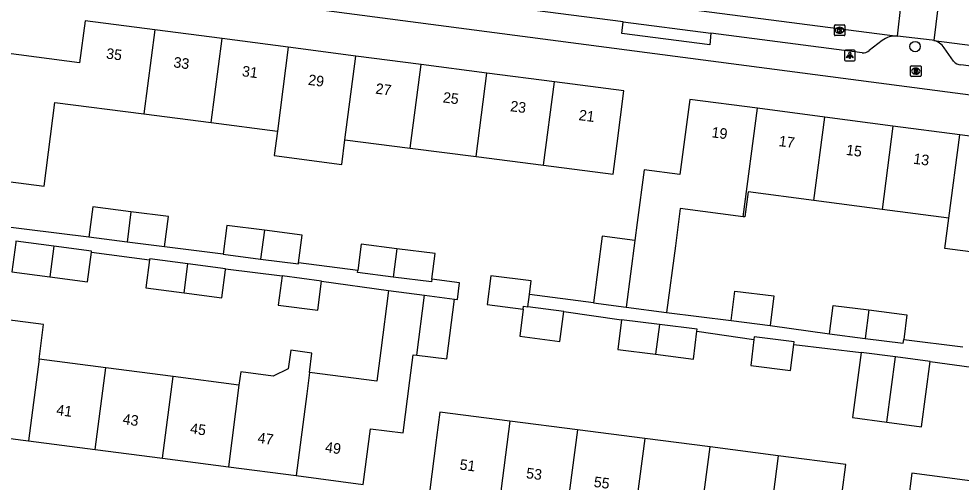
# Model space of a CAD drawing. Extents: x 162186 to 163152, y 385513 to 386513.
# Drawn here: x 162356.6 to 162445.6, y 386146.9 to 386190.7 of the extents above; entities that cross this region are included whole.
import ezdxf

# ---------------------------------------------------------------- set-up
doc = ezdxf.new("R2010")
doc.units = 0
for name, color, linetype in [('IMGEO_Boom', 7, 'Continuous'), ('IMGEO_Brandkraan', 7, 'Continuous'), ('IMGEO_Kolk', 7, 'Continuous'), ('IMGEO_Lichtpunt', 7, 'Continuous'), ('IMGEO_Pand', 7, 'Continuous'), ('IMGEO_Pand_nummerreeks', 7, 'Continuous'), ('IMGEO_Rijbaan_lokaal_open', 7, 'Continuous'), ('IMGEO_Voetpad_open', 7, 'Continuous')]:
    doc.layers.add(name, color=color, linetype=linetype)

msp = doc.modelspace()

# ---------------------------------------------------------------- linework, layer by layer
at = {"layer": 'IMGEO_Boom'}
msp.add_circle((162441.238, 386188.062), 0.489, dxfattribs=at)
at = {"layer": 'IMGEO_Brandkraan'}
for p, q in [((162440.809, 386185.322), (162440.809, 386186.174)), ((162440.884, 386186.248), (162441.736, 386186.248)), ((162441.81, 386186.174), (162441.81, 386185.322)), ((162441.736, 386185.248), (162440.884, 386185.248)), ((162441.32, 386185.468), (162441.295, 386185.468)), ((162441.297, 386186.028), (162441.322, 386186.028))]:
    msp.add_line(p, q, dxfattribs=at)
for points in [[(162440.809, 386185.322), (162440.809, 386186.174)], [(162440.884, 386186.248), (162441.736, 386186.248)], [(162441.81, 386186.174), (162441.81, 386185.322)], [(162441.736, 386185.248), (162440.884, 386185.248)], [(162441.157, 386185.948), (162441.157, 386185.548), (162441.37, 386185.548)], [(162441.388, 386185.948), (162441.157, 386185.948)], [(162441.336, 386185.867), (162441.282, 386185.867), (162441.282, 386185.791)], [(162441.282, 386185.791), (162441.335, 386185.791)], [(162441.344, 386185.715), (162441.282, 386185.715), (162441.282, 386185.634)], [(162441.282, 386185.634), (162441.344, 386185.634)]]:
    msp.add_lwpolyline(points, dxfattribs=at)
for centre, radius, start, end in [((162440.886, 386186.172), 0.0765, 91.55205, 178.44795), ((162440.886, 386186.172), 0.0765, 91.55205, 178.44795), ((162441.734, 386186.172), 0.0765, 1.55205, 88.44795), ((162441.734, 386186.172), 0.0765, 1.55205, 88.44795), ((162440.886, 386185.324), 0.0765, 181.55205, 268.44795), ((162440.886, 386185.324), 0.0765, 181.55205, 268.44795), ((162441.337, 386185.829), 0.0379, 267.82845, 90.93552), ((162441.345, 386185.674), 0.0404, 269.87594, 90.50774), ((162441.376, 386185.799), 0.251, 268.66757, 293.53466), ((162441.392, 386185.803), 0.145, 59.4692, 91.53667), ((162441.417, 386185.85), 0.0922, 285.51372, 58.15012), ((162441.422, 386185.658), 0.105, 301.31148, 78.98903), ((162441.734, 386185.324), 0.0765, 271.55205, 358.44795), ((162441.734, 386185.324), 0.0765, 271.55205, 358.44795)]:
    msp.add_arc(centre, radius, start, end, dxfattribs=at)
for centre, major_axis, ratio, start_param, end_param in [((162441.296, 386185.748), (-0.387, 0.002), 0.722429, 4.712389, 7.853982), ((162441.321, 386185.748), (-0.39, 0.002), 0.717154, 1.570796, 4.712389)]:
    msp.add_ellipse(centre, major_axis=major_axis, ratio=ratio, start_param=start_param, end_param=end_param, dxfattribs=at)
at = {"layer": 'IMGEO_Kolk'}
for p, q in [((162433.608, 386189.183), (162433.608, 386190.035)), ((162433.683, 386190.109), (162434.535, 386190.109)), ((162434.096, 386189.889), (162434.121, 386189.889)), ((162434.609, 386190.035), (162434.609, 386189.183)), ((162434.535, 386189.109), (162433.683, 386189.109)), ((162434.119, 386189.329), (162434.094, 386189.329))]:
    msp.add_line(p, q, dxfattribs=at)
for points in [[(162433.608, 386189.183), (162433.608, 386190.035)], [(162433.683, 386190.109), (162434.535, 386190.109)], [(162433.929, 386189.809), (162434.052, 386189.809), (162434.052, 386189.658), (162434.182, 386189.809), (162434.346, 386189.809), (162434.2, 386189.658), (162434.353, 386189.409), (162434.201, 386189.409), (162434.116, 386189.573), (162434.052, 386189.506), (162434.052, 386189.409), (162433.929, 386189.409), (162433.929, 386189.809)], [(162434.609, 386190.035), (162434.609, 386189.183)], [(162434.535, 386189.109), (162433.683, 386189.109)]]:
    msp.add_lwpolyline(points, dxfattribs=at)
for centre, start, end in [((162433.685, 386190.033), 91.55205, 178.44795), ((162433.685, 386190.033), 91.55205, 178.44795), ((162434.533, 386190.033), 1.55205, 88.44795), ((162434.533, 386190.033), 1.55205, 88.44795), ((162433.685, 386189.185), 181.55205, 268.44795), ((162433.685, 386189.185), 181.55205, 268.44795), ((162434.533, 386189.185), 271.55205, 358.44795), ((162434.533, 386189.185), 271.55205, 358.44795)]:
    msp.add_arc(centre, 0.0765, start, end, dxfattribs=at)
for centre, major_axis, ratio, start_param, end_param in [((162434.095, 386189.609), (-0.387, 0.002), 0.722429, 4.712389, 7.853982), ((162434.12, 386189.609), (-0.39, 0.002), 0.717154, 1.570796, 4.712389)]:
    msp.add_ellipse(centre, major_axis=major_axis, ratio=ratio, start_param=start_param, end_param=end_param, dxfattribs=at)
at = {"layer": 'IMGEO_Lichtpunt'}
for p, q in [((162434.58, 386187.636), (162434.58, 386186.829)), ((162434.58, 386187.636), (162434.58, 386186.829)), ((162435.482, 386187.731), (162434.674, 386187.731)), ((162435.482, 386187.731), (162434.674, 386187.731)), ((162435.576, 386186.829), (162435.576, 386187.636)), ((162435.576, 386186.829), (162435.576, 386187.636)), ((162434.674, 386186.735), (162435.482, 386186.735)), ((162434.674, 386186.735), (162435.482, 386186.735))]:
    msp.add_line(p, q, dxfattribs=at)
for points in [[(162434.954, 386187.3), (162434.993, 386187.272), (162434.805, 386187.01), (162434.767, 386187.037), (162434.954, 386187.3)], [(162435.056, 386187.252), (162435.103, 386187.252), (162435.103, 386186.93), (162435.056, 386186.93), (162435.056, 386187.252)], [(162435.166, 386187.272), (162435.204, 386187.299), (162435.391, 386187.037), (162435.352, 386187.009), (162435.166, 386187.272)]]:
    msp.add_lwpolyline(points, dxfattribs=at)
msp.add_circle((162435.079, 386187.434), 0.0994, dxfattribs=at)
for centre, start, end in [((162434.674, 386187.636), 90, 180), ((162434.674, 386187.636), 90, 180), ((162435.482, 386187.636), 0, 90), ((162435.482, 386187.636), 0, 90), ((162434.674, 386186.829), 180, 270), ((162434.674, 386186.829), 180, 270), ((162435.482, 386186.829), 270, 0), ((162435.482, 386186.829), 270, 360)]:
    msp.add_arc(centre, 0.0946, start, end, dxfattribs=at)
at = {"layer": 'IMGEO_Pand'}
for points in [[(162369.406, 386189.647), (162362.821, 386190.505), (162362.304, 386186.537), (162355.353, 386187.443), (162353.802, 386175.544), (162358.941, 386174.874), (162359.972, 386182.794), (162368.366, 386181.713)], [(162369.406, 386189.647), (162368.366, 386181.713)], [(162375.766, 386188.819), (162369.406, 386189.647)], [(162374.727, 386180.894), (162375.766, 386188.819)], [(162382.019, 386188.004), (162375.766, 386188.819)], [(162382.019, 386188.004), (162380.981, 386180.089)], [(162388.405, 386187.172), (162382.019, 386188.004)], [(162387.368, 386179.266), (162388.405, 386187.172)], [(162394.565, 386186.37), (162388.405, 386187.172)], [(162393.53, 386178.473), (162394.565, 386186.37)], [(162400.785, 386185.559), (162394.565, 386186.37)], [(162399.752, 386177.672), (162400.785, 386185.559)], [(162407.171, 386184.727), (162400.785, 386185.559)], [(162406.138, 386176.849), (162407.171, 386184.727)], [(162406.138, 386176.849), (162412.702, 386176.004), (162413.082, 386178.915), (162413.728, 386183.873), (162407.171, 386184.727)], [(162426.342, 386182.237), (162419.94, 386183.076), (162419.009, 386175.968), (162415.636, 386176.41), (162414.987, 386171.453), (162414.763, 386169.745)], [(162368.366, 386181.713), (162374.727, 386180.894)], [(162425, 386171.994), (162426.342, 386182.237)], [(162432.709, 386181.403), (162426.342, 386182.237)], [(162374.727, 386180.894), (162380.981, 386180.089)], [(162431.677, 386173.528), (162432.709, 386181.403)], [(162439.146, 386180.559), (162432.709, 386181.403)], [(162380.981, 386180.089), (162380.673, 386177.762), (162387.063, 386176.939), (162387.368, 386179.266)], [(162439.146, 386180.559), (162438.114, 386172.684)], [(162445.453, 386179.733), (162439.146, 386180.559)], [(162387.368, 386179.266), (162393.53, 386178.473)], [(162444.421, 386171.858), (162445.453, 386179.733)], [(162451.713, 386178.913), (162445.453, 386179.733)], [(162393.53, 386178.473), (162399.752, 386177.672)], [(162399.752, 386177.672), (162406.138, 386176.849)], [(162431.677, 386173.528), (162425.469, 386174.341), (162425.159, 386171.973), (162425, 386171.994)], [(162367.146, 386172.464), (162363.552, 386172.925), (162363.185, 386170.059)], [(162425, 386171.994), (162419.047, 386172.774), (162418.585, 386169.244), (162417.762, 386162.953)], [(162438.114, 386172.684), (162431.677, 386173.528)], [(162367.146, 386172.464), (162366.778, 386169.598)], [(162370.317, 386169.144), (162370.685, 386172.011), (162367.146, 386172.464)], [(162444.421, 386171.858), (162438.114, 386172.684)], [(162379.753, 386170.72), (162376.218, 386171.172), (162375.868, 386168.438)], [(162450.451, 386168.863), (162450.358, 386168.155), (162444.044, 386168.983), (162444.421, 386171.858)], [(162379.753, 386170.72), (162379.394, 386167.986)], [(162382.987, 386167.637), (162383.323, 386170.262), (162379.753, 386170.72)], [(162414.763, 386169.745), (162411.673, 386170.15), (162410.848, 386163.859)], [(162356.269, 386169.571), (162355.905, 386166.771), (162359.475, 386166.306)], [(162359.852, 386169.207), (162356.282, 386169.672), (162356.269, 386169.571)], [(162359.852, 386169.207), (162359.475, 386166.306)], [(162363.414, 386168.636), (162363.428, 386168.742), (162359.852, 386169.207)], [(162366.778, 386169.598), (162363.185, 386170.059)], [(162370.317, 386169.144), (162366.778, 386169.598)], [(162392.284, 386168.969), (162388.903, 386169.403), (162388.585, 386166.919)], [(162414.763, 386169.745), (162413.938, 386163.454)], [(162359.475, 386166.306), (162363.05, 386165.841), (162363.414, 386168.636)], [(162375.868, 386168.438), (162379.394, 386167.986)], [(162392.284, 386168.969), (162391.933, 386166.287)], [(162395.577, 386166.099), (162395.886, 386168.507), (162392.284, 386168.969)], [(162368.915, 386167.925), (162368.57, 386165.269), (162372.177, 386164.799)], [(162372.532, 386167.53), (162368.925, 386167.999), (162368.915, 386167.925)], [(162372.177, 386164.799), (162372.532, 386167.53)], [(162376.095, 386167.066), (162372.532, 386167.53)], [(162379.394, 386167.986), (162382.973, 386167.527), (162382.987, 386167.637)], [(162372.177, 386164.799), (162375.74, 386164.335), (162376.085, 386166.988), (162376.095, 386167.066)], [(162391.933, 386166.287), (162388.559, 386166.719), (162388.585, 386166.919)], [(162381.432, 386166.403), (162381.074, 386163.649), (162384.808, 386163.163), (162385.166, 386165.917)], [(162385.166, 386165.917), (162381.432, 386166.403)], [(162395.577, 386166.099), (162395.542, 386165.824), (162391.933, 386166.287)], [(162404.794, 386164.652), (162404.959, 386165.931), (162401.154, 386166.421), (162400.802, 386163.687), (162404.197, 386163.25)], [(162391.486, 386165.014), (162390.749, 386159.343), (162390.373, 386156.45), (162384.018, 386157.277)], [(162391.486, 386165.014), (162394.901, 386164.573)], [(162423.85, 386162.178), (162424.198, 386164.972), (162427.902, 386164.512), (162427.555, 386161.718)], [(162394.164, 386158.901), (162394.901, 386164.573)], [(162394.164, 386158.901), (162396.98, 386158.55), (162397.709, 386164.211)], [(162394.901, 386164.573), (162397.709, 386164.211)], [(162404.642, 386163.474), (162404.794, 386164.652)], [(162410.848, 386163.859), (162413.938, 386163.454)], [(162358.465, 386158.54), (162358.888, 386161.792), (162349.135, 386163.061), (162347.749, 386152.411), (162350.853, 386152.007), (162350.81, 386151.68), (162351.226, 386151.626), (162351.098, 386150.634), (162354.737, 386150.161), (162354.866, 386151.152), (162356.7, 386150.913), (162357.46, 386150.815)], [(162404.197, 386163.25), (162403.882, 386160.7), (162407.675, 386160.212), (162408.038, 386163.032)], [(162404.197, 386163.25), (162404.231, 386163.528), (162404.642, 386163.474)], [(162408.038, 386163.032), (162404.642, 386163.474)], [(162413.938, 386163.454), (162417.762, 386162.953)], [(162433.143, 386160.93), (162433.487, 386163.614), (162436.869, 386163.18)], [(162436.869, 386163.18), (162436.517, 386160.498)], [(162436.869, 386163.18), (162440.47, 386162.718), (162440.173, 386160.401)], [(162413.508, 386162.26), (162413.157, 386159.435), (162416.714, 386158.993)], [(162417.08, 386161.815), (162413.508, 386162.26)], [(162423.85, 386162.178), (162427.555, 386161.718)], [(162417.08, 386161.815), (162416.714, 386158.993)], [(162416.714, 386158.993), (162420.3, 386158.547), (162420.63, 386161.193)], [(162420.63, 386161.193), (162420.652, 386161.371), (162417.08, 386161.815)], [(162426.014, 386160.403), (162425.706, 386157.926), (162429.468, 386157.458), (162429.773, 386159.914)], [(162429.773, 386159.914), (162429.806, 386160.182), (162426.045, 386160.65), (162426.014, 386160.403)], [(162433.143, 386160.93), (162436.517, 386160.498)], [(162436.517, 386160.498), (162440.126, 386160.035), (162440.173, 386160.401)], [(162358.465, 386158.54), (162357.46, 386150.815)], [(162364.767, 386157.719), (162358.465, 386158.54)], [(162384.018, 386157.277), (162384.256, 386159.109), (162382.245, 386159.37), (162382.017, 386157.617), (162380.598, 386156.939), (162377.521, 386157.339), (162377.357, 386156.081)], [(162382.749, 386147.526), (162389.104, 386146.699), (162389.788, 386151.955), (162392.863, 386151.556), (162393.507, 386156.515), (162393.823, 386158.944), (162394.164, 386158.901)], [(162436.135, 386159.165), (162435.322, 386153.004), (162438.567, 386152.575)], [(162439.381, 386158.737), (162436.135, 386159.165)], [(162438.567, 386152.575), (162439.381, 386158.737)], [(162442.651, 386158.306), (162439.381, 386158.737)], [(162363.762, 386149.995), (162364.767, 386157.719)], [(162371.147, 386156.889), (162364.767, 386157.719)], [(162438.567, 386152.575), (162441.84, 386152.143), (162442.651, 386158.306)], [(162370.142, 386149.165), (162371.147, 386156.889)], [(162377.357, 386156.081), (162371.147, 386156.889)], [(162384.018, 386157.277), (162383.754, 386155.249), (162382.749, 386147.526)], [(162377.357, 386156.081), (162376.352, 386148.358)], [(162402.948, 386152.681), (162396.334, 386153.537), (162396.025, 386151.145), (162395.991, 386150.886), (162395.349, 386145.927), (162401.959, 386145.072)], [(162402.948, 386152.681), (162401.959, 386145.072)], [(162409.328, 386151.855), (162402.948, 386152.681)], [(162409.328, 386151.855), (162408.339, 386144.246)], [(162415.69, 386151.032), (162409.328, 386151.855)], [(162357.46, 386150.815), (162363.762, 386149.995)], [(162415.69, 386151.032), (162414.701, 386143.423)], [(162421.865, 386150.232), (162415.69, 386151.032)], [(162363.762, 386149.995), (162370.142, 386149.165)], [(162420.876, 386142.624), (162421.865, 386150.232)], [(162428.311, 386149.398), (162421.865, 386150.232)], [(162370.142, 386149.165), (162376.352, 386148.358)], [(162427.322, 386141.79), (162433.702, 386140.964), (162434.343, 386145.923), (162434.686, 386148.573), (162428.311, 386149.398)], [(162428.311, 386149.398), (162427.322, 386141.79)], [(162376.352, 386148.358), (162382.749, 386147.526)], [(162447.617, 386146.89), (162440.929, 386147.77), (162440.573, 386145.066), (162439.92, 386140.108), (162446.605, 386139.228)]]:
    msp.add_lwpolyline(points, dxfattribs=at)
at = {"layer": 'IMGEO_Rijbaan_lokaal_open'}
for points in [[(162373.772, 386197.58), (162439.563, 386189.058)], [(162439.563, 386189.058), (162439.925, 386192.131)], [(162443.381, 386191.723), (162443.001, 386188.658)], [(162443.001, 386188.658), (162442.847, 386188.678), (162439.563, 386189.058)], [(162443.001, 386188.658), (162504.642, 386180.672)]]:
    msp.add_lwpolyline(points, dxfattribs=at)
at = {"layer": 'IMGEO_Voetpad_open'}
for points in [[(162413.653, 386190.403), (162376.336, 386195.211)], [(162373.114, 386193.137), (162483.993, 386178.608)], [(162421.949, 386189.329), (162421.848, 386188.247), (162413.518, 386189.305), (162413.653, 386190.403)], [(162413.653, 386190.403), (162421.949, 386189.329)], [(162436.237, 386187.491), (162421.949, 386189.329)], [(162438.124, 386188.639), (162436.911, 386187.69)], [(162444.878, 386186.68), (162443.979, 386187.955)], [(162483.61, 386181.389), (162445.554, 386186.342)], [(162363.185, 386170.059), (162348.619, 386171.851)], [(162363.414, 386168.636), (162368.915, 386167.925)], [(162375.868, 386168.438), (162370.317, 386169.144)], [(162388.585, 386166.919), (162382.987, 386167.637)], [(162376.095, 386167.066), (162381.432, 386166.403)], [(162385.166, 386165.917), (162391.486, 386165.014)], [(162397.709, 386164.211), (162397.997, 386164.174), (162398.207, 386165.747), (162395.577, 386166.099)], [(162410.848, 386163.859), (162404.794, 386164.652)], [(162408.038, 386163.032), (162413.508, 386162.26)], [(162417.762, 386162.953), (162423.85, 386162.178)], [(162420.63, 386161.193), (162426.014, 386160.403)], [(162427.555, 386161.718), (162433.143, 386160.93)], [(162440.173, 386160.401), (162445.762, 386159.685)], [(162429.773, 386159.914), (162436.135, 386159.165)], [(162442.651, 386158.306), (162448.879, 386157.465)]]:
    msp.add_lwpolyline(points, dxfattribs=at)
for centre, radius, start, end in [((162439.376, 386187.02), 2.047, 84.75991, 127.70851), ((162442.573, 386187.03), 1.683, 33.32618, 75.25561), ((162436.332, 386188.41), 0.924, 264.09137, 308.80733), ((162445.532, 386187.142), 0.801, 215.26672, 271.60318)]:
    msp.add_arc(centre, radius, start, end, dxfattribs=at)

# ---------------------------------------------------------------- texts
at = {"layer": 'IMGEO_Pand_nummerreeks'}
for s, rotation, p in [('35', 352.57749, (162364.76, 386186.945)), ('33', 352.57749, (162371.123, 386186.116)), ('31', 352.57749, (162377.599, 386185.272)), ('29', 352.5802, (162383.85, 386184.458)), ('27', 352.57749, (162390.214, 386183.629)), ('25', 352.57749, (162396.577, 386182.8)), ('23', 352.57749, (162402.94, 386181.971)), ('21', 352.57749, (162409.416, 386181.127)), ('19', 352.53436, (162421.963, 386179.503)), ('17', 352.53468, (162428.317, 386178.671)), ('15', 352.53467, (162434.672, 386177.838)), ('13', 352.53468, (162441.027, 386177.005)), ('41', 352.09966, (162360.055, 386153.274)), ('43', 352.09966, (162366.319, 386152.405)), ('45', 352.09966, (162372.694, 386151.52)), ('47', 352.09891, (162379.07, 386150.635)), ('49', 352.09891, (162385.445, 386149.751)), ('51', 352.62672, (162398.161, 386148.104)), ('53', 352.62672, (162404.441, 386147.291)), ('55', 352.62672, (162410.834, 386146.464))]:
    msp.add_text(s, height=1, rotation=rotation, dxfattribs=at).set_placement(p)

doc.saveas('drawing.dxf')
